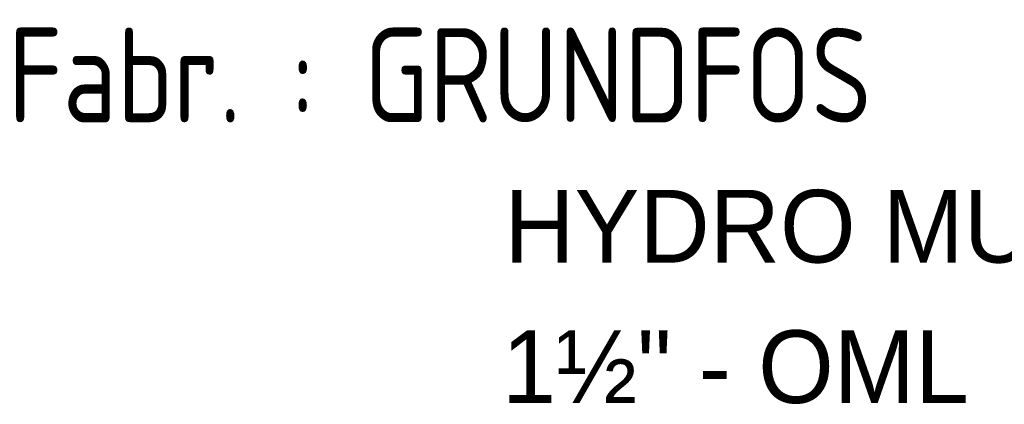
# Model space of a CAD drawing. Extents: x -132501 to 411300, y -42818 to 427495.
# Tile 264 of 330: x 190059 to 191358, y 218415 to 218923. Entities that reach past the tile are written whole.
import ezdxf
from ezdxf.enums import TextEntityAlignment as Align

# ---------------------------------------------------------------- set-up
doc = ezdxf.new("R2010")
doc.units = 0
doc.header["$LTSCALE"] = 50
doc.linetypes.add('DASHDOT', pattern=[300, 250, -25, 0, -25])
doc.layers.add('53WA', color=3, linetype='DASHDOT')
doc.layers.add('Default', color=7, linetype='CONTINUOUS')
doc.styles.add('ISO25', font='ISO', dxfattribs={"width": 0.9, "height": 125})
doc.styles.add('SEACAD_Solid_Edge_ANSI', font='txt')

# ---------------------------------------------------------------- blocks, each defined once
blk = doc.blocks.new('SEANNOT_GROUP39')
at = {"layer": 'Default', "color": 7, "linetype": 'Continuous', "style": 'SEACAD_Solid_Edge_ANSI'}
blk.add_text('HYDRO MULTI-E 2CRIE5-4   ', height=2.4, dxfattribs=at).set_placement((-103.934, 13.872), align=Align.TOP_LEFT)
blk = doc.blocks.new('SEANNOT_GROUP40')
at = {"layer": 'Default', "color": 7, "linetype": 'Continuous', "style": 'SEACAD_Solid_Edge_ANSI'}
blk.add_text('1½" - OML', height=2.4, dxfattribs=at).set_placement((-104.013, 9.235), align=Align.TOP_LEFT)

msp = doc.modelspace()

# ---------------------------------------------------------------- block references
at = {"layer": '53WA', "color": 2, "linetype": 'DASHDOT', "xscale": 40, "yscale": 40, "zscale": 40}
msp.add_blockref('SEANNOT_GROUP39', (194855.2932, 218143.3823), dxfattribs=at)
at = {"layer": 'Default', "xscale": 40, "yscale": 40, "zscale": 40}
msp.add_blockref('SEANNOT_GROUP40', (194855.2932, 218143.3823), dxfattribs=at)

# ---------------------------------------------------------------- texts
at = {"layer": '53WA', "color": 2, "linetype": 'DASHDOT', "style": 'ISO25', "width": 0.9}
msp.add_text('Fabr. : GRUNDFOS', height=125, dxfattribs=at).set_placement((190043.1266, 218787.3291))

doc.saveas('drawing.dxf')
